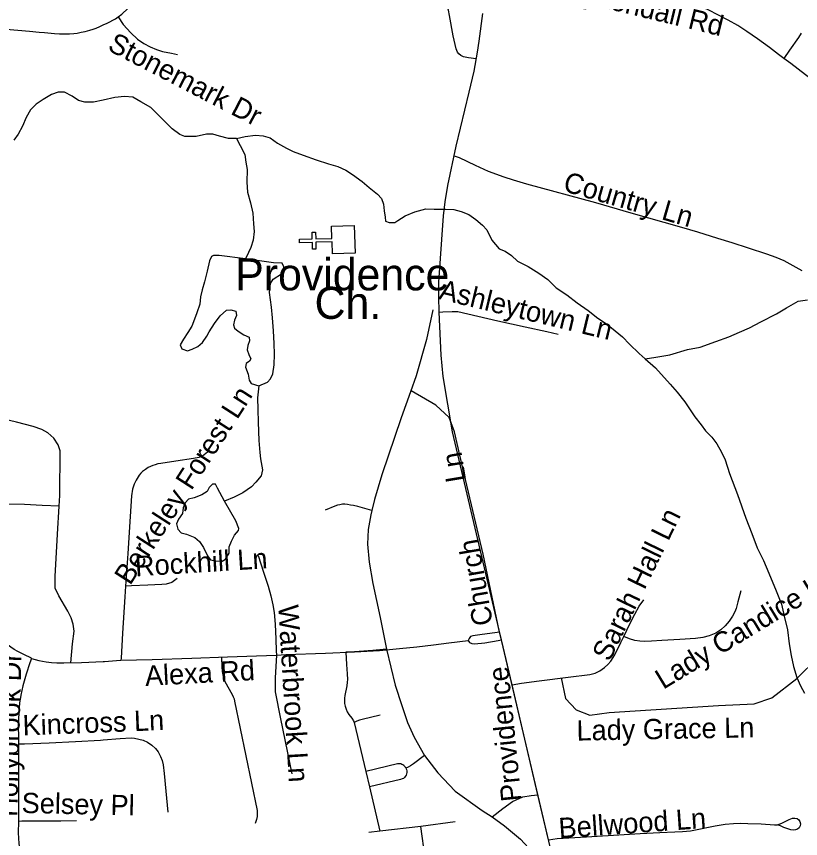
# Model space of a CAD drawing. Extents: x 1383679 to 1536984, y 460658 to 651027.
# Drawn here: x 1467669 to 1471343, y 484405 to 488257 of the extents above; entities that cross this region are included whole.
import ezdxf

# ---------------------------------------------------------------- set-up
doc = ezdxf.new("R2010")
doc.units = 0
for name, color, linetype in [('Exist Cultural Church CELL', 7, 'Continuous'), ('Exist Cultural Church Label', 7, 'Continuous'), ('Exist Hydrographic Misc Water Feature', 7, 'Continuous'), ('Exist Road Non-System Type 51', 7, 'Continuous'), ('Exist Road Non-System Type 51 Label', 7, 'Continuous'), ('Exist Road Primary NC Attributed', 7, 'Continuous')]:
    doc.layers.add(name, color=color, linetype=linetype)

msp = doc.modelspace()

# ---------------------------------------------------------------- linework, layer by layer
at = {"layer": 'Exist Cultural Church CELL'}
msp.add_lwpolyline([(1469149.2, 487144), (1469147.4, 487200.9), (1469071.3, 487198.7), (1469072.2, 487166.7), (1469056.3, 487166.3), (1469055.3, 487198.3), (1468995.2, 487196.5), (1468994.8, 487212.6), (1469054.9, 487214.3), (1469054, 487246.3), (1469069.9, 487246.7), (1469070.9, 487214.7), (1469147, 487216.9), (1469145.4, 487274.5), (1469251.8, 487277.6), (1469255.6, 487147)], close=True, dxfattribs=at)
at = {"layer": 'Exist Hydrographic Misc Water Feature'}
for points in [[(1468700.3, 487684.3), (1468662.3, 487685.1), (1468620.4, 487695.8), (1468588.6, 487704.6), (1468558.5, 487705.3), (1468510.3, 487693.9), (1468474.3, 487694.6), (1468458.3, 487695), (1468434.5, 487703.6), (1468398.9, 487729.8), (1468363.5, 487765), (1468330.2, 487799.3), (1468298.8, 487830.3), (1468251.2, 487856.7), (1468213.6, 487878), (1468175.6, 487882), (1468129.5, 487877.2), (1468075.2, 487864.3), (1468029.1, 487854.6), (1467989.1, 487855.4), (1467959.1, 487862.5), (1467929.5, 487882.8), (1467893.8, 487901.6), (1467863.9, 487902.2), (1467833.6, 487890.5), (1467793.3, 487867.6), (1467760.8, 487846), (1467734.3, 487818.7), (1467713.7, 487783), (1467696.9, 487743.1), (1467676.2, 487704.9), (1467655.7, 487677.5)], [(1468700.3, 487684.3), (1468740.4, 487694.2), (1468788.7, 487700.6), (1468824.6, 487698.2), (1468858.4, 487687.7), (1468892, 487663.3), (1468933.6, 487640.3), (1468965.2, 487624), (1469012.9, 487606.7), (1469072.6, 487585.8), (1469130.3, 487566.5), (1469174.2, 487554.2), (1469211.7, 487537), (1469243.5, 487516.7), (1469288.8, 487483.7), (1469322.3, 487455.2), (1469359.9, 487424.1), (1469379.4, 487404), (1469389, 487377.5), (1469392.4, 487345.4), (1469395.8, 487315.9), (1469397.5, 487297.8), (1469415.4, 487291.7), (1469441.4, 487291.1), (1469455.6, 487300.7), (1469490, 487322.2), (1469536.3, 487340.9), (1469586.6, 487354.7), (1469626.6, 487353.8), (1469678.7, 487354.5), (1469718.6, 487352), (1469752.5, 487343.1), (1469788.2, 487328.5), (1469821.8, 487305.6), (1469853.4, 487279.6), (1469872.9, 487257), (1469896.1, 487208.9), (1469931.3, 487168), (1469959.1, 487157.6), (1469988.8, 487136.5), (1470016.3, 487110.5), (1470066, 487085.7), (1470117.4, 487054.3), (1470158.8, 487023.9), (1470198.1, 486984.6), (1470247.5, 486952.4), (1470296.9, 486915.3), (1470348.3, 486879.8), (1470393.7, 486843.6), (1470433.2, 486816.6), (1470474.6, 486783.7), (1470508, 486755.1), (1470541.5, 486720.8), (1470586.7, 486678), (1470614.3, 486652.9)], [(1468700.3, 487684.3), (1468717.7, 487652), (1468738.9, 487609.7), (1468744.2, 487573.5), (1468749.6, 487539.7), (1468748.5, 487479.9), (1468751.7, 487433.8), (1468764.8, 487383.5), (1468776, 487334.9), (1468779.1, 487284.7), (1468782.3, 487248.6), (1468777.6, 487209.3), (1468767, 487175), (1468756.6, 487151.5), (1468742, 487121.4)], [(1468742, 487121.4), (1468618.3, 487136.2), (1468592.2, 487136.7), (1468582.1, 487132.8), (1468573.8, 487112.5), (1468562.8, 487062.6), (1468549.9, 487012.8), (1468539.2, 486975.3), (1468530.7, 486943.5), (1468528.1, 486909), (1468513.3, 486867.5), (1468502.7, 486838.2), (1468490.2, 486806.4), (1468471.7, 486776.4), (1468451, 486744.8), (1468436.5, 486718.9), (1468444.1, 486699), (1468470, 486690.3), (1468492.2, 486698), (1468518.4, 486709.8), (1468540.8, 486729.1), (1468561.4, 486759), (1468571.6, 486778.5), (1468596.3, 486818.3), (1468623, 486853.8), (1468653.6, 486881.1), (1468673.6, 486882.3), (1468697.5, 486876.1), (1468699.1, 486856.4), (1468690.8, 486834.4), (1468686.4, 486812.3), (1468690.1, 486796.7), (1468707.8, 486782.4), (1468733.5, 486765.4), (1468759.3, 486753.4), (1468761, 486736.9), (1468752.6, 486715), (1468750.2, 486695.3), (1468757.8, 486673), (1468767.5, 486653.1), (1468761.2, 486640.9), (1468745, 486631.4), (1468742.8, 486613.4), (1468754.1, 486581.2), (1468759.7, 486553.2), (1468769.3, 486536.6), (1468805.2, 486526)], [(1468805.2, 486526), (1468845.5, 486543.2), (1468859.8, 486559.4), (1468870.2, 486583), (1468877.1, 486624.7), (1468878, 486674.7), (1468876.8, 486724.8), (1468873.9, 486783.1), (1468869.1, 486844.8), (1468863.9, 486894.9), (1468855.1, 486963.2), (1468859.9, 487005.8), (1468872.2, 487025.2), (1468910.7, 487050.7), (1468921, 487064.5), (1468921.4, 487084.2), (1468913.7, 487100.7), (1468873.8, 487103.1), (1468742, 487121.4)], [(1470614.3, 486652.9), (1470664.4, 486660.1), (1470730.6, 486671.1), (1470813.2, 486695.7), (1470873.4, 486706.8), (1470945.9, 486733.2), (1471006.3, 486755.8), (1471056.8, 486776.9), (1471103.1, 486798.2), (1471157.7, 486825.8), (1471230.4, 486863.7), (1471276.9, 486891.5), (1471331.5, 486922.4), (1471375.6, 486929.7)], [(1470614.3, 486652.9), (1470663.5, 486610.1), (1470732.1, 486533.2), (1470765.5, 486496.4), (1470800.8, 486451.4), (1470847.4, 486380.7), (1470876.7, 486344), (1470898.2, 486315.7), (1470927.7, 486285.5), (1470951.2, 486254.7), (1470972.4, 486214.9), (1470989.8, 486180), (1471010.6, 486115.6), (1471046.9, 486017.3), (1471086.9, 485906.5), (1471115.5, 485833.7), (1471140.3, 485767.6), (1471169.2, 485707.1), (1471194.3, 485648.3), (1471228.7, 485565.5), (1471253.5, 485502.7), (1471266.5, 485446.6), (1471281.4, 485382.3), (1471290.2, 485316.5), (1471299.1, 485262.2), (1471310.2, 485210.2), (1471325.3, 485159.8), (1471342.6, 485120.9), (1471362, 485085.3)], [(1468805.2, 486526), (1468798.1, 486470.3), (1468799.1, 486414.5), (1468802.1, 486356.2), (1468804.5, 486270), (1468809.5, 486214.1), (1468813, 486183.7), (1468822, 486131.8), (1468815.4, 486104), (1468790.8, 486074.1), (1468770.5, 486052.4), (1468729.9, 486025.3), (1468689.5, 486004), (1468643.2, 485985.2)], [(1468643.2, 485985.2), (1468610.4, 486045.8), (1468600.8, 486065.7), (1468586.7, 486065.9), (1468572.4, 486049.8), (1468562.1, 486030.3), (1468537.7, 486015.2), (1468501.5, 486001.2), (1468475.3, 485994.4), (1468459.1, 485978.3), (1468450.6, 485954.6), (1468446.1, 485928.4), (1468427.6, 485900.9), (1468419.2, 485878.9), (1468424.7, 485855), (1468440.4, 485836.7), (1468466.3, 485830.4), (1468504.1, 485815.7), (1468525.8, 485797.2), (1468545.2, 485768.9), (1468564.6, 485729.9), (1468578.2, 485710), (1468602.1, 485705.4), (1468632.1, 485704.8), (1468648.3, 485714.3), (1468664.8, 485742.7), (1468665.3, 485772.2), (1468675.8, 485798.3), (1468690.4, 485825.9), (1468708.7, 485847.7), (1468710.9, 485857.5), (1468697.5, 485893.8), (1468643.2, 485985.2)]]:
    msp.add_lwpolyline(points, dxfattribs=at)
at = {"layer": 'Exist Road Non-System Type 51'}
for p, q in [((1469941.6, 485336.1), (1469933, 485372.3)), ((1469991.3, 485124.5), (1469941.6, 485336.1)), ((1470111, 484615.2), (1469991.3, 485124.5)), ((1469252, 484948.4), (1469306.4, 484719.5)), ((1469306.4, 484719.5), (1469322.6, 484647.2)), ((1469322.6, 484647.2), (1469371.4, 484439.4)), ((1470162.7, 484398.6), (1470111, 484615.2)), ((1469724.4, 484482.8), (1469564.4, 484461.5)), ((1469371.4, 484439.4), (1469320.1, 484433.2)), ((1469564.4, 484461.5), (1469371.4, 484439.4)), ((1469594.9, 484231.8), (1469564.4, 484461.5))]:
    msp.add_line(p, q, dxfattribs=at)
for points in [[(1469823.7, 488058.6), (1469787.8, 488062.7), (1469763.9, 488068.3), (1469751.1, 488074.4), (1469742.3, 488081.1), (1469735.7, 488089.5), (1469729.2, 488105.8), (1469715.5, 488166.2), (1469698.5, 488260.7), (1469693.4, 488286.3), (1469687.3, 488307.8), (1469677.3, 488333.6), (1469663.8, 488357.5), (1469641.5, 488390.6), (1469600.4, 488440.1), (1469561.3, 488483.2), (1469520.4, 488520.3), (1469444.2, 488580.9), (1469399.8, 488617.4)], [(1468145.6, 488255.5), (1468161.9, 488267.3), (1468191.1, 488294.5), (1468222.5, 488327.6), (1468253, 488366.8), (1468274.7, 488401.7), (1468293.7, 488441), (1468302.4, 488461), (1468314.2, 488501.3), (1468321, 488535.6), (1468321.5, 488538.4)], [(1471264.7, 488060.5), (1471240.2, 488078.9), (1471197.8, 488111.6), (1471140.8, 488152.2), (1471091.5, 488185.8), (1471048.8, 488213.9), (1471003.5, 488239.5), (1470958.3, 488263.4), (1470909.7, 488287.5), (1470868.5, 488306), (1470834.3, 488320.6), (1470800.7, 488333.6), (1470778.2, 488341.4)], [(1467539.2, 488197.5), (1467580.8, 488199.5), (1467602.6, 488198.9), (1467620.4, 488197.7), (1467675.3, 488193.4), (1467730.2, 488188.1), (1467775.3, 488183.6), (1467800.7, 488181.1), (1467846.8, 488177.3), (1467870.4, 488176), (1467899.9, 488175.3), (1467916.8, 488175.8), (1467937.4, 488177.4), (1467952.9, 488179.4), (1467971.8, 488182.6), (1467991.4, 488186.8), (1468012.8, 488192.4), (1468028.8, 488197.2), (1468042.8, 488202.7), (1468058.9, 488209.8), (1468075, 488217), (1468093.5, 488226), (1468133, 488246.4), (1468145.6, 488255.5)], [(1468145.6, 488255.5), (1468168.6, 488219.2), (1468204.2, 488180.1), (1468235.3, 488150.5), (1468265.2, 488129.9), (1468294.8, 488114.2), (1468324.4, 488101.8), (1468353.3, 488092.5), (1468395.7, 488085), (1468424.1, 488079.3)], [(1471346.2, 488179), (1471333, 488158.8), (1471291.3, 488099.2), (1471264.7, 488060.5)], [(1472376.7, 487668.9), (1472304.2, 487662.3), (1472181.7, 487650.8), (1472070.8, 487641.3), (1472002.8, 487636), (1471941.3, 487631.6), (1471911.9, 487631.8), (1471882.5, 487635.2), (1471858.5, 487639.2), (1471830.4, 487646.7), (1471801.5, 487658.4), (1471771.2, 487674.7), (1471723, 487707), (1471647.6, 487764.9), (1471566.1, 487829.9), (1471481.3, 487895.2), (1471366.6, 487983.2), (1471297, 488036.2), (1471264.7, 488060.5)], [(1469719.6, 487604.1), (1469743, 487595.6), (1469817.8, 487560.1), (1469879.7, 487532.2), (1469952.9, 487505.5), (1469996.1, 487491.2), (1470058.6, 487473), (1470381.5, 487384.6), (1470547, 487337.3), (1470784.8, 487269), (1470859.9, 487247.6), (1470953.6, 487218.7), (1471020.4, 487197.8), (1471098.3, 487173.1), (1471183.4, 487144.6), (1471228, 487128.5), (1471264, 487114), (1471349.5, 487066.1)], [(1469620, 486882.3), (1469589.6, 486742.4), (1469542, 486573.1), (1469514.9, 486497.7)], [(1470206.8, 486766.6), (1470153.9, 486778.5), (1470052.1, 486800.6), (1469924.8, 486828.9), (1469830.7, 486850.5), (1469736.3, 486872.4), (1469709.8, 486873.3), (1469667.4, 486871.1), (1469649.6, 486870.1)], [(1469514.9, 486497.7), (1469471.1, 486375.8), (1469380.8, 486108.9), (1469346.6, 485992.7), (1469334.1, 485942.2)], [(1469933, 485372.3), (1469856, 485737.5), (1469759.7, 486146.9), (1469721.2, 486310.6), (1469697.2, 486378.1), (1469634.6, 486435.8), (1469519.1, 486503.3)], [(1467868.6, 485962.9), (1467871.5, 486012.9), (1467874.2, 486221.9), (1467864.8, 486250.2), (1467844.6, 486281.3), (1467816.2, 486305.6), (1467787.9, 486321.8), (1467747.4, 486335.2), (1467669.2, 486355.5), (1467597.8, 486373)], [(1468571.2, 486222.1), (1468540.2, 486196.3), (1468522.9, 486190.2), (1468498.8, 486185), (1468416, 486172.3), (1468345.4, 486162.5), (1468331.1, 486160), (1468318, 486156.5), (1468307.8, 486153), (1468297.2, 486148), (1468286.2, 486143), (1468273.3, 486134.7), (1468259.9, 486124.2), (1468251.9, 486116.2), (1468243.9, 486107), (1468228.9, 486084.8), (1468219.8, 486065.5), (1468212.3, 486042), (1468208.3, 486010), (1468202.1, 485913), (1468190.8, 485740.5), (1468180.3, 485587.8)], [(1467868.6, 485962.9), (1467789.2, 485965.7), (1467707, 485969.8), (1467618, 485971.1), (1467513.6, 485967.1), (1467421.1, 485965.2), (1467374, 485957.7), (1467326.6, 485941)], [(1467923.1, 485228.3), (1467930.9, 485316.9), (1467939, 485376.2), (1467934.9, 485410), (1467925.5, 485438.3), (1467909.4, 485470.7), (1467867.5, 485542.2), (1467849.9, 485578.6), (1467849.9, 485632.5), (1467860.8, 485830.8), (1467868.6, 485962.9)], [(1469334.1, 485942.2), (1469267.9, 485960.3), (1469248.9, 485964.8), (1469234.4, 485967.4), (1469219.8, 485969.6), (1469207, 485970.9), (1469195.9, 485970.9), (1469184.5, 485969.2), (1469173.9, 485966.5), (1469161.1, 485961.7), (1469116.1, 485943.6)], [(1469334.1, 485942.2), (1469329.1, 485922.2), (1469317.4, 485852.9), (1469313.9, 485783.7), (1469320.9, 485700.2), (1469338.5, 485600.4), (1469372.5, 485440.8), (1469403.1, 485291.6)], [(1468800.7, 485731.1), (1468826, 485653.4), (1468848, 485586.6), (1468860.5, 485542.6), (1468870.3, 485499.3), (1468875.8, 485463.2), (1468881.2, 485409.9), (1468883.4, 485339.4), (1468886.1, 485284.2), (1468887.2, 485264.7)], [(1468422.1, 485623.8), (1468396.3, 485603.8), (1468370.7, 485596.9), (1468350.2, 485594.4), (1468284.7, 485591.8), (1468207.9, 485589.3), (1468180.3, 485587.8)], [(1468180.3, 485587.8), (1468176.8, 485536.6), (1468165.9, 485366.8), (1468158.8, 485250.2), (1468158.3, 485240.4)], [(1471062.6, 485565.9), (1471049.4, 485513.5), (1471041.6, 485483.2), (1471035, 485466.6), (1471024.8, 485447), (1471008.8, 485422.8), (1470990.3, 485400.8), (1470969.4, 485383.2), (1470946.1, 485367.6), (1470914.9, 485354.1), (1470885.4, 485346.3), (1470851.5, 485342.3), (1470777.5, 485337.2), (1470692.8, 485332.1), (1470644.5, 485329.8), (1470609.6, 485328), (1470589.2, 485329.8), (1470566.9, 485333.4), (1470540.9, 485340.9), (1470515.5, 485352.1)], [(1470515.5, 485352.1), (1470543.6, 485410.4), (1470566.1, 485455.5), (1470586.8, 485493.5), (1470608.3, 485523.1)], [(1467739, 485249), (1467738.5, 485249.2), (1467702.5, 485266.5), (1467674.6, 485281), (1467658.6, 485290.4), (1467642.3, 485301.4), (1467623.4, 485316.1), (1467610, 485327.5), (1467594.5, 485343.7), (1467576.6, 485365.8), (1467560.3, 485387.6), (1467510.1, 485458.1), (1467484.2, 485495.7), (1467477, 485508.4)], [(1469933, 485372.3), (1469910, 485368.3), (1469851.3, 485361.4), (1469807.5, 485355), (1469796.5, 485350.7), (1469790.6, 485342.3), (1469786.1, 485332.9)], [(1468887.2, 485264.7), (1468931.2, 485266.5), (1469116.2, 485273.4), (1469252.1, 485279.4), (1469370.3, 485286.2), (1469463.9, 485295.1), (1469544.9, 485303.1), (1469623.8, 485312.5), (1469694.9, 485321.4), (1469786.1, 485332.9)], [(1469786.1, 485332.9), (1469791.7, 485323.4), (1469802.6, 485318.5), (1469814.6, 485316.9), (1469863.5, 485321.8), (1469926.2, 485332.9), (1469941.6, 485336.1)], [(1469991.3, 485124.5), (1470035.3, 485132.8), (1470118.1, 485143.3), (1470254.3, 485160.8), (1470355.3, 485173.7), (1470380.4, 485180.2), (1470402.2, 485190.6), (1470424.7, 485206.2), (1470440.4, 485219.5), (1470453.5, 485235.5), (1470472.4, 485264.9), (1470501.4, 485322.9), (1470515.5, 485352.1)], [(1469403.1, 485291.6), (1469338.5, 485285.8), (1469252.1, 485279.4), (1469212.5, 485277.7)], [(1469403.1, 485291.6), (1469443, 485123.8), (1469474.1, 485028.2), (1469500.6, 484948.4), (1469532.2, 484879.4), (1469580.4, 484793.7)], [(1470221.9, 485158.1), (1470242.2, 485060.2), (1470291.1, 485007.2), (1470356.3, 484982.8), (1470445.9, 484995), (1470959.2, 485027.6), (1471126.3, 485035.8), (1471207.8, 485064.3), (1471325.9, 485154), (1471423.7, 485251.9), (1471451, 485293.5)], [(1467739, 485249), (1467731.5, 485228.2), (1467714.8, 485175.1), (1467699, 485120.7), (1467689.5, 485077.2), (1467687.7, 485066), (1467683.6, 485040.6), (1467680, 484992.4), (1467677.4, 484937.2), (1467678.1, 484873.6), (1467678.1, 484847.9)], [(1467739, 485249), (1467774, 485239.1), (1467807.2, 485232.6), (1467833.3, 485229.1), (1467857.2, 485227.5), (1467890, 485227.3), (1467973.8, 485229.9), (1468075, 485234.2), (1468081.4, 485234.5), (1468156, 485240.3), (1468158.3, 485240.4)], [(1468158.3, 485240.4), (1468304.6, 485243.1), (1468490.1, 485249.3), (1468657.7, 485256.9), (1468793.1, 485260.7), (1468887.2, 485264.7)], [(1468629.1, 485254.6), (1468631.6, 485209.8), (1468632.9, 485188.2), (1468635.2, 485171.7), (1468639.2, 485155.2), (1468645.6, 485140.9), (1468680.1, 485079), (1468684.6, 485069.2), (1468688.4, 485059.5), (1468691, 485048.9), (1468796.5, 484536.2), (1468797.4, 484520.9), (1468796.2, 484507.5), (1468792.9, 484494.1), (1468786.8, 484475.5)], [(1468887.2, 485264.7), (1468881.7, 485158), (1468881.7, 485092.2), (1468906.6, 484966.1), (1468959.8, 484708.5)], [(1469212.5, 485277.7), (1469215.8, 485220), (1469218.6, 485176.1), (1469219.6, 485149.8), (1469218.6, 485138), (1469216.2, 485120.9), (1469207.8, 485074.7), (1469206.5, 485062), (1469206.1, 485050.5), (1469206.5, 485037.8), (1469208.5, 485025.2), (1469213.2, 485010.9), (1469219.1, 484997.9), (1469226.8, 484986.4), (1469240.6, 484968.2), (1469248.5, 484956.8), (1469252, 484948.4)], [(1469373.1, 484982.2), (1469289, 484962.8), (1469275.8, 484959.5), (1469264.4, 484954.8), (1469252, 484948.4)], [(1467678.1, 484847.9), (1467706.2, 484848.5), (1467822, 484853.7), (1467945.7, 484860.1), (1468062.4, 484866.3), (1468075, 484867.1), (1468155.4, 484873), (1468206.9, 484876.1), (1468222.5, 484874.7), (1468241.9, 484871.1), (1468261.7, 484865.4), (1468283.5, 484855.6), (1468302.9, 484842.5), (1468320, 484826.7), (1468332.7, 484810.7), (1468344.4, 484789.5), (1468351.4, 484770.4), (1468355.6, 484749.8), (1468360.3, 484709.5), (1468368.3, 484626.4), (1468378.3, 484529)], [(1467678.1, 484847.9), (1467678, 484749), (1467677.6, 484594.7), (1467678.1, 484505.8), (1467677.7, 484485)], [(1469580.4, 484793.7), (1469529.6, 484754.4), (1469515.4, 484744.8), (1469504.4, 484738.8), (1469493.4, 484733.8)], [(1469580.4, 484793.7), (1469642.6, 484712.7), (1469724.9, 484627.4), (1469851.6, 484536.5), (1469898.6, 484507.2)], [(1469493.4, 484733.8), (1469489.6, 484740.5), (1469483.9, 484746.3), (1469478.9, 484749.8), (1469474.1, 484752.1), (1469469.4, 484754.1), (1469464.1, 484754.8), (1469459.4, 484754.8), (1469454.2, 484754.1), (1469306.4, 484719.5)], [(1469493.4, 484733.8), (1469495.9, 484727.8), (1469497.4, 484721.8), (1469497.4, 484714.7), (1469496.4, 484707.9), (1469494.4, 484701.9), (1469490.9, 484695.9), (1469486.6, 484690.7), (1469482.4, 484686.7), (1469476.6, 484684.1), (1469468.9, 484681.1), (1469322.6, 484647.2)], [(1469898.6, 484507.2), (1469947.9, 484545.9), (1469993.8, 484577.6), (1470041.9, 484599.9), (1470080.6, 484607), (1470112.6, 484610)], [(1467677.7, 484485), (1467676.7, 484431.6), (1467679.4, 484381.6), (1467684.2, 484348.1), (1467692.1, 484317.3), (1467703.8, 484288.5), (1467720.1, 484260.3), (1467737.9, 484235.4), (1467746.5, 484225.2), (1467758.2, 484212.1), (1467778.9, 484191.4), (1467789.6, 484184.3)], [(1467949.4, 484487), (1467875.9, 484486.2), (1467750.5, 484486.2), (1467693.3, 484485.7), (1467677.7, 484485)], [(1469898.6, 484507.2), (1469956.1, 484464.9), (1470031.4, 484401.5), (1470088.9, 484339.2), (1470161.6, 484228.8), (1470221.6, 484103.2), (1470253.2, 483999.8), (1470280.2, 483887.7), (1470292.9, 483823.1)], [(1470162.7, 484398.6), (1470203, 484404.3), (1470339.9, 484412.7), (1470491.8, 484421.6), (1470591.8, 484429.1), (1470683.2, 484433.6), (1470753.3, 484436), (1470790.3, 484437.9), (1470826.9, 484441.1), (1470851.2, 484445.2), (1470943.4, 484463.8), (1470990.1, 484472), (1471029.2, 484475.4), (1471063, 484476.5), (1471096.8, 484475.8), (1471158.4, 484473.2), (1471221.1, 484468.7), (1471234.9, 484468.5)], [(1471234.9, 484468.5), (1471255.8, 484476.9), (1471290.4, 484494.1), (1471304.7, 484499.8), (1471316.2, 484500.3), (1471327.3, 484498.3), (1471335.1, 484492.7), (1471340.2, 484484.7), (1471342.5, 484473.2), (1471341.8, 484463.6), (1471337.1, 484455.6), (1471328.2, 484448.7), (1471318.7, 484445.4), (1471309.6, 484444.5), (1471297.5, 484446), (1471265.1, 484456.7), (1471248.6, 484464.1), (1471234.9, 484468.5)]]:
    msp.add_lwpolyline(points, dxfattribs=at)
at = {"layer": 'Exist Road Primary NC Attributed'}
msp.add_lwpolyline([(1470376.9, 483211.2), (1470370.2, 483301.2), (1470350, 483466.4), (1470326, 483634.3), (1470303.5, 483768.1), (1470280.3, 483887.7), (1470233, 484100.8), (1469712.2, 486310.3), (1469668.7, 486569.2), (1469658.5, 486670.2), (1469649.5, 486870.9), (1469647.7, 486943.6), (1469647.5, 487011.4), (1469669.6, 487322.3), (1469677.5, 487388.3), (1469689.7, 487464.8), (1469729.9, 487649.5), (1469790.7, 487901.4), (1469813.4, 488001.3), (1469829.3, 488089), (1469837.8, 488141.9), (1469854.8, 488271.1)], dxfattribs=at)

# ---------------------------------------------------------------- texts
at = {"layer": 'Exist Cultural Church Label'}
for s, p in [('Providence', (1468694, 486973.4)), ('Ch.', (1469065.8, 486839.8))]:
    msp.add_text(s, height=150, dxfattribs=at).set_placement(p)
at = {"layer": 'Exist Road Non-System Type 51 Label'}
for s, rotation, p in [('Kuykendall Rd', 346.3503, (1470172.5, 488357.3)), ('Stonemark Dr', 332.5931, (1468090.8, 488101.2)), ('Country Ln', 343.9748, (1470225.3, 487440.1)), ('Ashleytown Ln', 346.4605, (1469643.9, 486933.4)), ('Berkeley Forest Ln', 57.1724, (1468201.2, 485587.4)), ('Ln', 99.4542, (1469776.5, 486082.2)), ('Sarah Hall Ln', 64.035, (1470447.7, 485229.6)), ('Church', 99.7441, (1469901.9, 485410.4)), ('Rockhill Ln', 3.539, (1468227.2, 485632.9)), ('Lady Candice Ln', 31.335, (1470699.7, 485101.3)), ('Waterbrook Ln', 273.4801, (1468895, 485497.4)), ('Hollybrook Dr', 88.4421, (1467671.7, 484505.4)), ('Alexa Rd', 3.0953, (1468273.4, 485119.6)), ('Providence', 95.7056, (1470035.9, 484582.6)), ('Kincross Ln', 2.2128, (1467699.1, 484887.7)), ('Lady Grace Ln', 1.0427, (1470294, 484863.6)), ('Selsey Pl', 358.6785, (1467692.2, 484524.7)), ('Bellwood Ln', 3.9996, (1470212.5, 484405.9))]:
    msp.add_text(s, height=95, rotation=rotation, dxfattribs=at).set_placement(p)

doc.saveas('drawing.dxf')
